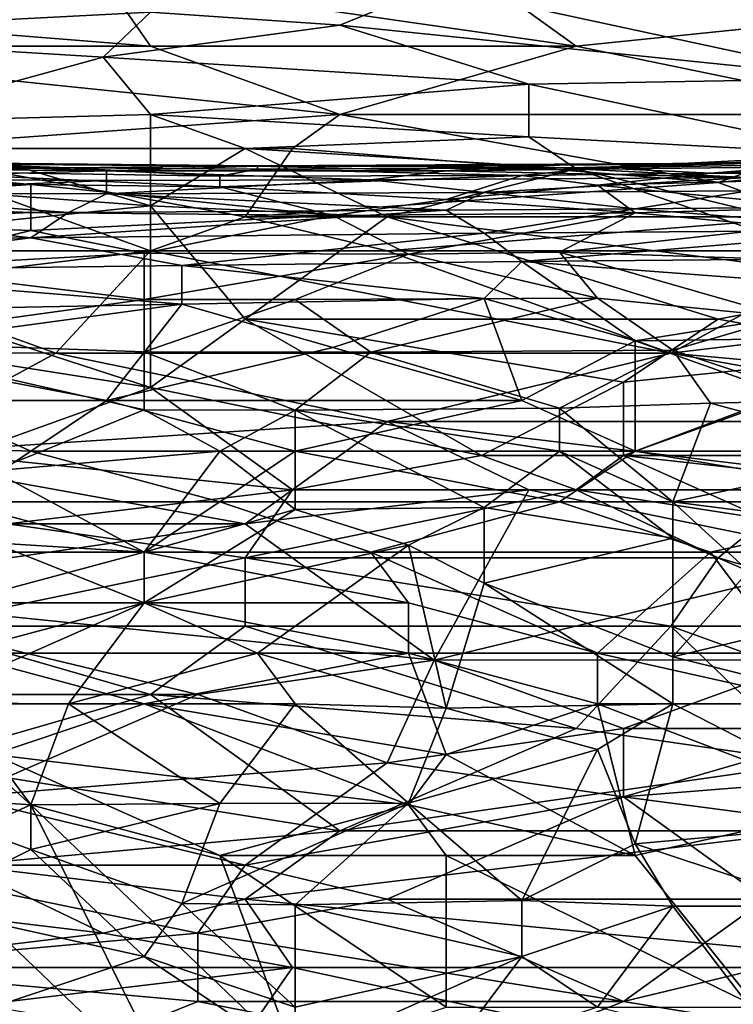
# Model space of a CAD drawing. Extents: x -0.3 to 0.3, y -0.266 to 0.266.
# Tile 351 of 430: x 0.101 to 0.126, y 0.203 to 0.237. Entities that reach past the tile are written whole.
import ezdxf

# ---------------------------------------------------------------- set-up
doc = ezdxf.new("R2010")
doc.units = 0

msp = doc.modelspace()

# ---------------------------------------------------------------- linework, layer by layer
for points in [[(0.104323, 0.238909, 1.179201), (0.120875, 0.23652, 1.178447), (0.115909, 0.240103, 1.178918)], [(0.120875, 0.23652, 1.178447), (0.132462, 0.237714, 1.178183), (0.115909, 0.240103, 1.178918)], [(0.105978, 0.23652, 1.178884), (0.104323, 0.238909, 1.179201), (0.076184, 0.238909, 1.180033)], [(0.089426, 0.23652, 1.179317), (0.105978, 0.23652, 1.178884), (0.076184, 0.238909, 1.180033)], [(0.08446, 0.238909, 0.723012), (0.105978, 0.237714, 0.723034), (0.091081, 0.236943, 0.719868)], [(0.105978, 0.23652, 1.178884), (0.120875, 0.23652, 1.178447), (0.104323, 0.238909, 1.179201)], [(0.112599, 0.237252, 0.722991), (0.105978, 0.237714, 0.723034), (0.115909, 0.238607, 0.726113)], [(0.115909, 0.238607, 0.726113), (0.130806, 0.23539, 0.72143), (0.112599, 0.237252, 0.722991)], [(0.132462, 0.237641, 0.726113), (0.130806, 0.23539, 0.72143), (0.115909, 0.238607, 0.726113)], [(0.105978, 0.237714, 0.723034), (0.104323, 0.236139, 0.719868), (0.091081, 0.236943, 0.719868)], [(0.104323, 0.236139, 0.719868), (0.105978, 0.237714, 0.723034), (0.112599, 0.237252, 0.722991)], [(0.132462, 0.234132, 1.17764), (0.132462, 0.237714, 1.178183), (0.120875, 0.23652, 1.178447)], [(0.112599, 0.237252, 0.722991), (0.11922, 0.235192, 0.719868), (0.104323, 0.236139, 0.719868)], [(0.112599, 0.237252, 0.722991), (0.130806, 0.23539, 0.72143), (0.11922, 0.235192, 0.719868)], [(0.091081, 0.236943, 0.719868), (0.104323, 0.236139, 0.719868), (0.096047, 0.233857, 0.715185)], [(0.089426, 0.23652, 1.179317), (0.112599, 0.234132, 1.178255), (0.105978, 0.23652, 1.178884)], [(0.096047, 0.232937, 1.178399), (0.112599, 0.234132, 1.178255), (0.089426, 0.23652, 1.179317)], [(0.112599, 0.234132, 1.178255), (0.120875, 0.23652, 1.178447), (0.105978, 0.23652, 1.178884)], [(0.112599, 0.234132, 1.178255), (0.132462, 0.234132, 1.17764), (0.120875, 0.23652, 1.178447)], [(0.104323, 0.236139, 0.719868), (0.105978, 0.234132, 0.716625), (0.096047, 0.233857, 0.715185)], [(0.105978, 0.234132, 0.716625), (0.104323, 0.236139, 0.719868), (0.11922, 0.235192, 0.719868)], [(0.11922, 0.235192, 0.719868), (0.130806, 0.23539, 0.72143), (0.130806, 0.232725, 0.716746)], [(0.105978, 0.234132, 0.716625), (0.11922, 0.235192, 0.719868), (0.11922, 0.233349, 0.716746)], [(0.11922, 0.233349, 0.716746), (0.11922, 0.235192, 0.719868), (0.130806, 0.232725, 0.716746)], [(0.096047, 0.232937, 1.178399), (0.110944, 0.232937, 1.178019), (0.112599, 0.234132, 1.178255)], [(0.096047, 0.233857, 0.715185), (0.105978, 0.234132, 0.716625), (0.105978, 0.230932, 0.712062)], [(0.11922, 0.233349, 0.716746), (0.109289, 0.232937, 0.715123), (0.105978, 0.234132, 0.716625)], [(0.105978, 0.234132, 0.716625), (0.109289, 0.232937, 0.715123), (0.105978, 0.230932, 0.712062)], [(0.110944, 0.232937, 1.178019), (0.125841, 0.231743, 1.177276), (0.112599, 0.234132, 1.178255)], [(0.125841, 0.231743, 1.177276), (0.132462, 0.234132, 1.17764), (0.112599, 0.234132, 1.178255)], [(0.132462, 0.234132, 1.17764), (0.125841, 0.231743, 1.177276), (0.137427, 0.232937, 1.177208)], [(0.105978, 0.230932, 0.712062), (0.096047, 0.231651, 0.712062), (0.096047, 0.233857, 0.715185)], [(0.120875, 0.23223, 0.715185), (0.109289, 0.232937, 0.715123), (0.11922, 0.233349, 0.716746)], [(0.11922, 0.233349, 0.716746), (0.130806, 0.232725, 0.716746), (0.120875, 0.23223, 0.715185)], [(0.096047, 0.232937, 1.178399), (0.109289, 0.230549, 1.177369), (0.110944, 0.232937, 1.178019)], [(0.105978, 0.229355, 1.177026), (0.109289, 0.230549, 1.177369), (0.096047, 0.232937, 1.178399)], [(0.096047, 0.229355, 1.177257), (0.105978, 0.229355, 1.177026), (0.096047, 0.232937, 1.178399)], [(0.114254, 0.230549, 0.71228), (0.105978, 0.230932, 0.712062), (0.109289, 0.232937, 0.715123)], [(0.114254, 0.230549, 0.71228), (0.109289, 0.232937, 0.715123), (0.120875, 0.23223, 0.715185)], [(0.110944, 0.232937, 1.178019), (0.109289, 0.230549, 1.177369), (0.125841, 0.231743, 1.177276)], [(0.134117, 0.231554, 0.715185), (0.120875, 0.23223, 0.715185), (0.130806, 0.232725, 0.716746)], [(0.129151, 0.230549, 1.176822), (0.137427, 0.232937, 1.177208), (0.125841, 0.231743, 1.177276)], [(0.091221, 0.232494, 0.748116), (0.097828, 0.232445, 0.749562), (0.103114, 0.232257, 0.748116)], [(0.091221, 0.232494, 0.748116), (0.103114, 0.232257, 0.748116), (0.096507, 0.232151, 0.746671)], [(0.092542, 0.232266, 0.752452), (0.104435, 0.232154, 0.752452), (0.097828, 0.232407, 0.751007)], [(0.097828, 0.232445, 0.749562), (0.097828, 0.232407, 0.751007), (0.109721, 0.232329, 0.749562)], [(0.097828, 0.232445, 0.749562), (0.109721, 0.232329, 0.749562), (0.103114, 0.232257, 0.748116)], [(0.097828, 0.232407, 0.751007), (0.109721, 0.232316, 0.751007), (0.109721, 0.232329, 0.749562)], [(0.097828, 0.232407, 0.751007), (0.104435, 0.232154, 0.752452), (0.109721, 0.232316, 0.751007)], [(0.103114, 0.232257, 0.748116), (0.109721, 0.232329, 0.749562), (0.109721, 0.232216, 0.748116)], [(0.104435, 0.232154, 0.752452), (0.116328, 0.232158, 0.752452), (0.109721, 0.232316, 0.751007)], [(0.109721, 0.232329, 0.749562), (0.11897, 0.23234, 0.751007), (0.124256, 0.232414, 0.749562)], [(0.109721, 0.232329, 0.749562), (0.124256, 0.232414, 0.749562), (0.121613, 0.232261, 0.748116)], [(0.109721, 0.232316, 0.751007), (0.116328, 0.232158, 0.752452), (0.11897, 0.23234, 0.751007)], [(0.109721, 0.232316, 0.751007), (0.11897, 0.23234, 0.751007), (0.109721, 0.232329, 0.749562)], [(0.109721, 0.232216, 0.748116), (0.109721, 0.232329, 0.749562), (0.121613, 0.232261, 0.748116)], [(0.116328, 0.232158, 0.752452), (0.134827, 0.232372, 0.752452), (0.126899, 0.232416, 0.751007)], [(0.11897, 0.23234, 0.751007), (0.116328, 0.232158, 0.752452), (0.126899, 0.232416, 0.751007)], [(0.116328, 0.232158, 0.752452), (0.126899, 0.231922, 0.753898), (0.134827, 0.232372, 0.752452)], [(0.11897, 0.23234, 0.751007), (0.126899, 0.232416, 0.751007), (0.124256, 0.232414, 0.749562)], [(0.121613, 0.232261, 0.748116), (0.124256, 0.232414, 0.749562), (0.129542, 0.232394, 0.748116)], [(0.121613, 0.232261, 0.748116), (0.129542, 0.232394, 0.748116), (0.125577, 0.232071, 0.746671)], [(0.124256, 0.232414, 0.749562), (0.126899, 0.232416, 0.751007), (0.130863, 0.232514, 0.749562)], [(0.124256, 0.232414, 0.749562), (0.130863, 0.232514, 0.749562), (0.129542, 0.232394, 0.748116)], [(0.125577, 0.232071, 0.746671), (0.129542, 0.232394, 0.748116), (0.136149, 0.232392, 0.746671)], [(0.125577, 0.232071, 0.746671), (0.136149, 0.232392, 0.746671), (0.134827, 0.231999, 0.745225)], [(0.092542, 0.232266, 0.752452), (0.093864, 0.231878, 0.753898), (0.104435, 0.232154, 0.752452)], [(0.092542, 0.231942, 0.745225), (0.096507, 0.232151, 0.746671), (0.101792, 0.231683, 0.745225)], [(0.092542, 0.231942, 0.745225), (0.101792, 0.231683, 0.745225), (0.092542, 0.231049, 0.742335)], [(0.093864, 0.231878, 0.753898), (0.104435, 0.23182, 0.753898), (0.104435, 0.232154, 0.752452)], [(0.096507, 0.232151, 0.746671), (0.103114, 0.232257, 0.748116), (0.108399, 0.23197, 0.746671)], [(0.096507, 0.232151, 0.746671), (0.108399, 0.23197, 0.746671), (0.108399, 0.231596, 0.745225)], [(0.101792, 0.231683, 0.745225), (0.096507, 0.232151, 0.746671), (0.108399, 0.231596, 0.745225)], [(0.103114, 0.232257, 0.748116), (0.109721, 0.232216, 0.748116), (0.108399, 0.23197, 0.746671)], [(0.104435, 0.232154, 0.752452), (0.113685, 0.231841, 0.753898), (0.116328, 0.232158, 0.752452)], [(0.104435, 0.23182, 0.753898), (0.113685, 0.231841, 0.753898), (0.104435, 0.232154, 0.752452)], [(0.108399, 0.23197, 0.746671), (0.109721, 0.232216, 0.748116), (0.11897, 0.231988, 0.746671)], [(0.108399, 0.231596, 0.745225), (0.108399, 0.23197, 0.746671), (0.11897, 0.231988, 0.746671)], [(0.11897, 0.231988, 0.746671), (0.116328, 0.231149, 0.74378), (0.108399, 0.231596, 0.745225)], [(0.109721, 0.232216, 0.748116), (0.121613, 0.232261, 0.748116), (0.11897, 0.231988, 0.746671)], [(0.113685, 0.231841, 0.753898), (0.126899, 0.231922, 0.753898), (0.116328, 0.232158, 0.752452)], [(0.114254, 0.230549, 0.71228), (0.120875, 0.23223, 0.715185), (0.132462, 0.228239, 0.710501)], [(0.121613, 0.231649, 0.745225), (0.116328, 0.231149, 0.74378), (0.11897, 0.231988, 0.746671)], [(0.11897, 0.231988, 0.746671), (0.121613, 0.232261, 0.748116), (0.125577, 0.232071, 0.746671)], [(0.11897, 0.231988, 0.746671), (0.125577, 0.232071, 0.746671), (0.121613, 0.231649, 0.745225)], [(0.120875, 0.23223, 0.715185), (0.134117, 0.231554, 0.715185), (0.132462, 0.22944, 0.712062)], [(0.132462, 0.228239, 0.710501), (0.120875, 0.23223, 0.715185), (0.132462, 0.22944, 0.712062)], [(0.121613, 0.231649, 0.745225), (0.125577, 0.232071, 0.746671), (0.134827, 0.231999, 0.745225)], [(0.134827, 0.231999, 0.745225), (0.129542, 0.23087, 0.742335), (0.121613, 0.231649, 0.745225)], [(0.096047, 0.231651, 0.712062), (0.105978, 0.230932, 0.712062), (0.091081, 0.229409, 0.70894)], [(0.101792, 0.231683, 0.745225), (0.101792, 0.230702, 0.742335), (0.092542, 0.231049, 0.742335)], [(0.093864, 0.231878, 0.753898), (0.093864, 0.231375, 0.755343), (0.104435, 0.23182, 0.753898)], [(0.093864, 0.231375, 0.755343), (0.104435, 0.231352, 0.755343), (0.104435, 0.23182, 0.753898)], [(0.101792, 0.231683, 0.745225), (0.108399, 0.231596, 0.745225), (0.112363, 0.230588, 0.742335)], [(0.101792, 0.231683, 0.745225), (0.112363, 0.230588, 0.742335), (0.101792, 0.230702, 0.742335)], [(0.104435, 0.231352, 0.755343), (0.117649, 0.231396, 0.755343), (0.113685, 0.231841, 0.753898)], [(0.104435, 0.23182, 0.753898), (0.104435, 0.231352, 0.755343), (0.113685, 0.231841, 0.753898)], [(0.108399, 0.231596, 0.745225), (0.116328, 0.231149, 0.74378), (0.112363, 0.230588, 0.742335)], [(0.109289, 0.230549, 1.177369), (0.129151, 0.230549, 1.176822), (0.125841, 0.231743, 1.177276)], [(0.113685, 0.231841, 0.753898), (0.117649, 0.231396, 0.755343), (0.126899, 0.231922, 0.753898)], [(0.116328, 0.231149, 0.74378), (0.121613, 0.231649, 0.745225), (0.122935, 0.230688, 0.742335)], [(0.117649, 0.231396, 0.755343), (0.126899, 0.231461, 0.755343), (0.126899, 0.231922, 0.753898)], [(0.121613, 0.231649, 0.745225), (0.129542, 0.23087, 0.742335), (0.122935, 0.230688, 0.742335)], [(0.093864, 0.231375, 0.755343), (0.103114, 0.230698, 0.756789), (0.104435, 0.231352, 0.755343)], [(0.103114, 0.230698, 0.756789), (0.093864, 0.231375, 0.755343), (0.093864, 0.230709, 0.756789)], [(0.104435, 0.231352, 0.755343), (0.103114, 0.230698, 0.756789), (0.116328, 0.230777, 0.756789)], [(0.104435, 0.231352, 0.755343), (0.116328, 0.230777, 0.756789), (0.117649, 0.231396, 0.755343)], [(0.122935, 0.230832, 0.756789), (0.117649, 0.231396, 0.755343), (0.116328, 0.230777, 0.756789)], [(0.117649, 0.231396, 0.755343), (0.122935, 0.230832, 0.756789), (0.126899, 0.231461, 0.755343)], [(0.122935, 0.230832, 0.756789), (0.134827, 0.230935, 0.756789), (0.126899, 0.231461, 0.755343)], [(0.091081, 0.229409, 0.70894), (0.105978, 0.230932, 0.712062), (0.105978, 0.224578, 0.704587)], [(0.092542, 0.231049, 0.742335), (0.101792, 0.230702, 0.742335), (0.093864, 0.230365, 0.740889)], [(0.105978, 0.230932, 0.712062), (0.114254, 0.230549, 0.71228), (0.109289, 0.226966, 0.707509)], [(0.105978, 0.230932, 0.712062), (0.109289, 0.226966, 0.707509), (0.105978, 0.224578, 0.704587)], [(0.112363, 0.230588, 0.742335), (0.116328, 0.231149, 0.74378), (0.122935, 0.230688, 0.742335)], [(0.122935, 0.230832, 0.756789), (0.132185, 0.230084, 0.758234), (0.134827, 0.230935, 0.756789)], [(0.085935, 0.229753, 0.758234), (0.101792, 0.229811, 0.758234), (0.093864, 0.230709, 0.756789)], [(0.093864, 0.230709, 0.756789), (0.101792, 0.229811, 0.758234), (0.103114, 0.230698, 0.756789)], [(0.093864, 0.230365, 0.740889), (0.101792, 0.230702, 0.742335), (0.101792, 0.230068, 0.740889)], [(0.103114, 0.230698, 0.756789), (0.101792, 0.229811, 0.758234), (0.116328, 0.230777, 0.756789)], [(0.101792, 0.229811, 0.758234), (0.117649, 0.229978, 0.758234), (0.116328, 0.230777, 0.756789)], [(0.101792, 0.230068, 0.740889), (0.101792, 0.230702, 0.742335), (0.112363, 0.230588, 0.742335)], [(0.112363, 0.230588, 0.742335), (0.105756, 0.229276, 0.739444), (0.101792, 0.230068, 0.740889)], [(0.105756, 0.229276, 0.739444), (0.112363, 0.230588, 0.742335), (0.115006, 0.229236, 0.739444)], [(0.122935, 0.230688, 0.742335), (0.115006, 0.229236, 0.739444), (0.112363, 0.230588, 0.742335)], [(0.120292, 0.22931, 0.739444), (0.115006, 0.229236, 0.739444), (0.122935, 0.230688, 0.742335)], [(0.116328, 0.230777, 0.756789), (0.117649, 0.229978, 0.758234), (0.122935, 0.230832, 0.756789)], [(0.117649, 0.229978, 0.758234), (0.132185, 0.230084, 0.758234), (0.122935, 0.230832, 0.756789)], [(0.12822, 0.230184, 0.740889), (0.120292, 0.22931, 0.739444), (0.122935, 0.230688, 0.742335)], [(0.122935, 0.230688, 0.742335), (0.129542, 0.23087, 0.742335), (0.12822, 0.230184, 0.740889)], [(0.101792, 0.230068, 0.740889), (0.096507, 0.228772, 0.737998), (0.093864, 0.230365, 0.740889)], [(0.105978, 0.229355, 1.177026), (0.114254, 0.229355, 1.176818), (0.109289, 0.230549, 1.177369)], [(0.114254, 0.229355, 1.176818), (0.129151, 0.230549, 1.176822), (0.109289, 0.230549, 1.177369)], [(0.109289, 0.226966, 0.707509), (0.114254, 0.230549, 0.71228), (0.125841, 0.226966, 0.708555)], [(0.114254, 0.229355, 1.176818), (0.130806, 0.229355, 1.176343), (0.129151, 0.230549, 1.176822)], [(0.114254, 0.230549, 0.71228), (0.132462, 0.228239, 0.710501), (0.125841, 0.226966, 0.708555)], [(0.105756, 0.229276, 0.739444), (0.096507, 0.228772, 0.737998), (0.101792, 0.230068, 0.740889)], [(0.117649, 0.229978, 0.758234), (0.101792, 0.229811, 0.758234), (0.107078, 0.228845, 0.759679)], [(0.11897, 0.228988, 0.759679), (0.117649, 0.229978, 0.758234), (0.107078, 0.228845, 0.759679)], [(0.117649, 0.229978, 0.758234), (0.11897, 0.228988, 0.759679), (0.132185, 0.230084, 0.758234)], [(0.132185, 0.230084, 0.758234), (0.11897, 0.228988, 0.759679), (0.133506, 0.229116, 0.759679)], [(0.120292, 0.22931, 0.739444), (0.12822, 0.230184, 0.740889), (0.132185, 0.228921, 0.737998)], [(0.085935, 0.229753, 0.758234), (0.092542, 0.228657, 0.759679), (0.101792, 0.229811, 0.758234)], [(0.092542, 0.228657, 0.759679), (0.107078, 0.228845, 0.759679), (0.101792, 0.229811, 0.758234)], [(0.105978, 0.224578, 0.704587), (0.094392, 0.226393, 0.705817), (0.091081, 0.229409, 0.70894)], [(0.096047, 0.22816, 1.176762), (0.105978, 0.229355, 1.177026), (0.096047, 0.229355, 1.177257)], [(0.102668, 0.225772, 1.175476), (0.105978, 0.229355, 1.177026), (0.096047, 0.22816, 1.176762)], [(0.096507, 0.228772, 0.737998), (0.105756, 0.229276, 0.739444), (0.105756, 0.227655, 0.736553)], [(0.102668, 0.225772, 1.175476), (0.124185, 0.225772, 1.17501), (0.105978, 0.229355, 1.177026)], [(0.105756, 0.229276, 0.739444), (0.115006, 0.229236, 0.739444), (0.105756, 0.227655, 0.736553)], [(0.105756, 0.227655, 0.736553), (0.115006, 0.229236, 0.739444), (0.111042, 0.227652, 0.736599)], [(0.105978, 0.229355, 1.177026), (0.124185, 0.225772, 1.17501), (0.114254, 0.229355, 1.176818)], [(0.111042, 0.227652, 0.736599), (0.115006, 0.229236, 0.739444), (0.121613, 0.227701, 0.736553)], [(0.114254, 0.229355, 1.176818), (0.124185, 0.225772, 1.17501), (0.130806, 0.229355, 1.176343)], [(0.115006, 0.229236, 0.739444), (0.120292, 0.22931, 0.739444), (0.121613, 0.227701, 0.736553)], [(0.120292, 0.22931, 0.739444), (0.132185, 0.228921, 0.737998), (0.12822, 0.227032, 0.735108)], [(0.120292, 0.22931, 0.739444), (0.12822, 0.227032, 0.735108), (0.121613, 0.227701, 0.736553)], [(0.134117, 0.226966, 1.17531), (0.130806, 0.229355, 1.176343), (0.124185, 0.225772, 1.17501)], [(0.092542, 0.228657, 0.759679), (0.107078, 0.227495, 0.761125), (0.107078, 0.228845, 0.759679)], [(0.107078, 0.228845, 0.759679), (0.117649, 0.227693, 0.761125), (0.11897, 0.228988, 0.759679)], [(0.117649, 0.227693, 0.761125), (0.107078, 0.228845, 0.759679), (0.107078, 0.227495, 0.761125)], [(0.117649, 0.227693, 0.761125), (0.122935, 0.226211, 0.76257), (0.11897, 0.228988, 0.759679)], [(0.11897, 0.228988, 0.759679), (0.133506, 0.227882, 0.761125), (0.133506, 0.229116, 0.759679)], [(0.122935, 0.226211, 0.76257), (0.133506, 0.227882, 0.761125), (0.11897, 0.228988, 0.759679)], [(0.099149, 0.227338, 0.761125), (0.107078, 0.227495, 0.761125), (0.092542, 0.228657, 0.759679)], [(0.095185, 0.226197, 0.733662), (0.096507, 0.228772, 0.737998), (0.105756, 0.227655, 0.736553)], [(0.092736, 0.225798, 1.175744), (0.102668, 0.225772, 1.175476), (0.096047, 0.22816, 1.176762)], [(0.132462, 0.225772, 0.707433), (0.125841, 0.226966, 0.708555), (0.132462, 0.228239, 0.710501)], [(0.132185, 0.226338, 0.76257), (0.133506, 0.227882, 0.761125), (0.122935, 0.226211, 0.76257)], [(0.105756, 0.225817, 0.733662), (0.095185, 0.226197, 0.733662), (0.105756, 0.227655, 0.736553)], [(0.099149, 0.227338, 0.761125), (0.095185, 0.225883, 0.762215), (0.107078, 0.227495, 0.761125)], [(0.104435, 0.224114, 0.763614), (0.107078, 0.227495, 0.761125), (0.095185, 0.225883, 0.762215)], [(0.112363, 0.225974, 0.76257), (0.107078, 0.227495, 0.761125), (0.104435, 0.224114, 0.763614)], [(0.105756, 0.227655, 0.736553), (0.111042, 0.227652, 0.736599), (0.105756, 0.225817, 0.733662)], [(0.111042, 0.227652, 0.736599), (0.113685, 0.225807, 0.733662), (0.105756, 0.225817, 0.733662)], [(0.107078, 0.227495, 0.761125), (0.112363, 0.225974, 0.76257), (0.117649, 0.227693, 0.761125)], [(0.121613, 0.227701, 0.736553), (0.113685, 0.225807, 0.733662), (0.111042, 0.227652, 0.736599)], [(0.112363, 0.225974, 0.76257), (0.11897, 0.224114, 0.764004), (0.117649, 0.227693, 0.761125)], [(0.124256, 0.225883, 0.733544), (0.113685, 0.225807, 0.733662), (0.121613, 0.227701, 0.736553)], [(0.117649, 0.227693, 0.761125), (0.11897, 0.224114, 0.764004), (0.122935, 0.226211, 0.76257)], [(0.12822, 0.227032, 0.735108), (0.124256, 0.225883, 0.733544), (0.121613, 0.227701, 0.736553)], [(0.105978, 0.224578, 0.704587), (0.109289, 0.226966, 0.707509), (0.117565, 0.222189, 0.702774)], [(0.125841, 0.226966, 0.708555), (0.12253, 0.22476, 0.705817), (0.109289, 0.226966, 0.707509)], [(0.12253, 0.22476, 0.705817), (0.117565, 0.222189, 0.702774), (0.109289, 0.226966, 0.707509)], [(0.132462, 0.225772, 0.707433), (0.12253, 0.22476, 0.705817), (0.125841, 0.226966, 0.708555)], [(0.137427, 0.224578, 1.174052), (0.134117, 0.226966, 1.17531), (0.124185, 0.225772, 1.17501)], [(0.124256, 0.225883, 0.733544), (0.12822, 0.227032, 0.735108), (0.129542, 0.224114, 0.730634)], [(0.094392, 0.226393, 0.705817), (0.105978, 0.224578, 0.704587), (0.099357, 0.222189, 0.701752)], [(0.095185, 0.226197, 0.733662), (0.105756, 0.225817, 0.733662), (0.105756, 0.223791, 0.730772)], [(0.105756, 0.223791, 0.730772), (0.100471, 0.221656, 0.727881), (0.095185, 0.226197, 0.733662)], [(0.11897, 0.224114, 0.764004), (0.122935, 0.222345, 0.765107), (0.122935, 0.226211, 0.76257)], [(0.122935, 0.226211, 0.76257), (0.12822, 0.224331, 0.764015), (0.132185, 0.226338, 0.76257)], [(0.122935, 0.226211, 0.76257), (0.122935, 0.222345, 0.765107), (0.12822, 0.224331, 0.764015)], [(0.096047, 0.222189, 1.173625), (0.102668, 0.225772, 1.175476), (0.092736, 0.225798, 1.175744)], [(0.095185, 0.225883, 0.762215), (0.097828, 0.224114, 0.763401), (0.104435, 0.224114, 0.763614)], [(0.096047, 0.222189, 1.173625), (0.114254, 0.223383, 1.173949), (0.102668, 0.225772, 1.175476)], [(0.102668, 0.225772, 1.175476), (0.114254, 0.223383, 1.173949), (0.124185, 0.225772, 1.17501)], [(0.104435, 0.224114, 0.763614), (0.11897, 0.224114, 0.764004), (0.112363, 0.225974, 0.76257)], [(0.105756, 0.225817, 0.733662), (0.113685, 0.225807, 0.733662), (0.111042, 0.223777, 0.730772)], [(0.105756, 0.225817, 0.733662), (0.111042, 0.223777, 0.730772), (0.105756, 0.223791, 0.730772)], [(0.120292, 0.22385, 0.730772), (0.111042, 0.223777, 0.730772), (0.113685, 0.225807, 0.733662)], [(0.113685, 0.225807, 0.733662), (0.124256, 0.225883, 0.733544), (0.120292, 0.22385, 0.730772)], [(0.137427, 0.223383, 1.1734), (0.124185, 0.225772, 1.17501), (0.114254, 0.223383, 1.173949)], [(0.120292, 0.22385, 0.730772), (0.124256, 0.225883, 0.733544), (0.125577, 0.224027, 0.730772)], [(0.12253, 0.222189, 0.703022), (0.12253, 0.22476, 0.705817), (0.132462, 0.225772, 0.707433)], [(0.132462, 0.225772, 0.707433), (0.139082, 0.222189, 0.703753), (0.12253, 0.222189, 0.703022)], [(0.137427, 0.223383, 1.1734), (0.137427, 0.224578, 1.174052), (0.124185, 0.225772, 1.17501)], [(0.129542, 0.224114, 0.730634), (0.125577, 0.224027, 0.730772), (0.124256, 0.225883, 0.733544)], [(0.117565, 0.222189, 0.702774), (0.12253, 0.22476, 0.705817), (0.12253, 0.222189, 0.703022)], [(0.110944, 0.220995, 0.701205), (0.099357, 0.222189, 0.701752), (0.105978, 0.224578, 0.704587)], [(0.105978, 0.224578, 0.704587), (0.117565, 0.222189, 0.702774), (0.110944, 0.220995, 0.701205)], [(0.101792, 0.222345, 0.764404), (0.097828, 0.224114, 0.763401), (0.093864, 0.222629, 0.764015)], [(0.104435, 0.224114, 0.763614), (0.097828, 0.224114, 0.763401), (0.101792, 0.222345, 0.764404)], [(0.104435, 0.224114, 0.763614), (0.101792, 0.222345, 0.764404), (0.111042, 0.222345, 0.764764)], [(0.11897, 0.224114, 0.764004), (0.104435, 0.224114, 0.763614), (0.111042, 0.222345, 0.764764)], [(0.111042, 0.222345, 0.764764), (0.122935, 0.222345, 0.765107), (0.11897, 0.224114, 0.764004)], [(0.125577, 0.224027, 0.730772), (0.124256, 0.220576, 0.726441), (0.120292, 0.22385, 0.730772)], [(0.122935, 0.222345, 0.765107), (0.133506, 0.222345, 0.76529), (0.12822, 0.224331, 0.764015)], [(0.132185, 0.222238, 0.727881), (0.124256, 0.220576, 0.726441), (0.125577, 0.224027, 0.730772)], [(0.129542, 0.224114, 0.730634), (0.132185, 0.222238, 0.727881), (0.125577, 0.224027, 0.730772)], [(0.108399, 0.222345, 0.728931), (0.100471, 0.221656, 0.727881), (0.105756, 0.223791, 0.730772)], [(0.105756, 0.223791, 0.730772), (0.111042, 0.223777, 0.730772), (0.108399, 0.222345, 0.728931)], [(0.108399, 0.222345, 0.728931), (0.111042, 0.223777, 0.730772), (0.111042, 0.220301, 0.726435)], [(0.120292, 0.222345, 0.728781), (0.111042, 0.223777, 0.730772), (0.120292, 0.22385, 0.730772)], [(0.111042, 0.223777, 0.730772), (0.120292, 0.222345, 0.728781), (0.117649, 0.220377, 0.726435)], [(0.111042, 0.220301, 0.726435), (0.111042, 0.223777, 0.730772), (0.117649, 0.220377, 0.726435)], [(0.124256, 0.220576, 0.726441), (0.120292, 0.222345, 0.728781), (0.120292, 0.22385, 0.730772)], [(0.109289, 0.2198, 1.171804), (0.114254, 0.223383, 1.173949), (0.096047, 0.222189, 1.173625)], [(0.109289, 0.2198, 1.171804), (0.11922, 0.220995, 1.172389), (0.114254, 0.223383, 1.173949)], [(0.137427, 0.223383, 1.1734), (0.114254, 0.223383, 1.173949), (0.134117, 0.220995, 1.172056)], [(0.134117, 0.220995, 1.172056), (0.114254, 0.223383, 1.173949), (0.11922, 0.220995, 1.172389)], [(0.099149, 0.220576, 0.765043), (0.101792, 0.222345, 0.764404), (0.093864, 0.222629, 0.764015)], [(0.099149, 0.220576, 0.765043), (0.108399, 0.220576, 0.765405), (0.101792, 0.222345, 0.764404)], [(0.108399, 0.222345, 0.728931), (0.105756, 0.218807, 0.724754), (0.100471, 0.221656, 0.727881)], [(0.111042, 0.222345, 0.764764), (0.101792, 0.222345, 0.764404), (0.108399, 0.220576, 0.765405)], [(0.105756, 0.218807, 0.724754), (0.108399, 0.222345, 0.728931), (0.111042, 0.220301, 0.726435)], [(0.120292, 0.220576, 0.765845), (0.111042, 0.222345, 0.764764), (0.108399, 0.220576, 0.765405)], [(0.122935, 0.222345, 0.765107), (0.111042, 0.222345, 0.764764), (0.120292, 0.220576, 0.765845)], [(0.124256, 0.219297, 0.72499), (0.117649, 0.220377, 0.726435), (0.120292, 0.222345, 0.728781)], [(0.120292, 0.220576, 0.765845), (0.133506, 0.220576, 0.766107), (0.122935, 0.222345, 0.765107)], [(0.124256, 0.220576, 0.726441), (0.124256, 0.219297, 0.72499), (0.120292, 0.222345, 0.728781)], [(0.133506, 0.222345, 0.76529), (0.122935, 0.222345, 0.765107), (0.133506, 0.220576, 0.766107)], [(0.096047, 0.222189, 1.173625), (0.086115, 0.2198, 1.172327), (0.109289, 0.2198, 1.171804)], [(0.10097, 0.2198, 0.699573), (0.099357, 0.222189, 0.701752), (0.110944, 0.220995, 0.701205)], [(0.120875, 0.220995, 0.701757), (0.110944, 0.220995, 0.701205), (0.117565, 0.222189, 0.702774)], [(0.12253, 0.222189, 0.703022), (0.120875, 0.220995, 0.701757), (0.117565, 0.222189, 0.702774)], [(0.120875, 0.220995, 0.701757), (0.12253, 0.222189, 0.703022), (0.127496, 0.219969, 0.701134)], [(0.144048, 0.2198, 0.701634), (0.12253, 0.222189, 0.703022), (0.139082, 0.222189, 0.703753)], [(0.127496, 0.219969, 0.701134), (0.12253, 0.222189, 0.703022), (0.144048, 0.2198, 0.701634)], [(0.130863, 0.219716, 0.72499), (0.124256, 0.220576, 0.726441), (0.132185, 0.222238, 0.727881)], [(0.105756, 0.218807, 0.724754), (0.100471, 0.219136, 0.72499), (0.100471, 0.221656, 0.727881)], [(0.110944, 0.220995, 0.701205), (0.109289, 0.218606, 0.698942), (0.10097, 0.2198, 0.699573)], [(0.125841, 0.218606, 0.699819), (0.109289, 0.218606, 0.698942), (0.120875, 0.220995, 0.701757)], [(0.120875, 0.220995, 0.701757), (0.109289, 0.218606, 0.698942), (0.110944, 0.220995, 0.701205)], [(0.115909, 0.215023, 1.168213), (0.11922, 0.220995, 1.172389), (0.109289, 0.2198, 1.171804)], [(0.11922, 0.220995, 1.172389), (0.115909, 0.215023, 1.168213), (0.130806, 0.218606, 1.170515)], [(0.130806, 0.218606, 1.170515), (0.134117, 0.220995, 1.172056), (0.11922, 0.220995, 1.172389)], [(0.127496, 0.219969, 0.701134), (0.125841, 0.218606, 0.699819), (0.120875, 0.220995, 0.701757)], [(0.108399, 0.220576, 0.765405), (0.099149, 0.220576, 0.765043), (0.105756, 0.218807, 0.765844)], [(0.105756, 0.218807, 0.765844), (0.099149, 0.220576, 0.765043), (0.099149, 0.218807, 0.765555)], [(0.108399, 0.220576, 0.765405), (0.105756, 0.218807, 0.765844), (0.113685, 0.218807, 0.766239)], [(0.113685, 0.218807, 0.766239), (0.120292, 0.220576, 0.765845), (0.108399, 0.220576, 0.765405)], [(0.113685, 0.218807, 0.766239), (0.125577, 0.218807, 0.76665), (0.120292, 0.220576, 0.765845)], [(0.125577, 0.218807, 0.76665), (0.133506, 0.220576, 0.766107), (0.120292, 0.220576, 0.765845)], [(0.130863, 0.219716, 0.72499), (0.126899, 0.218139, 0.723545), (0.124256, 0.220576, 0.726441)], [(0.124256, 0.220576, 0.726441), (0.126899, 0.218139, 0.723545), (0.124256, 0.219297, 0.72499)], [(0.125577, 0.218807, 0.76665), (0.13747, 0.218807, 0.766845), (0.133506, 0.220576, 0.766107)], [(0.111042, 0.220301, 0.726435), (0.105756, 0.217038, 0.722881), (0.105756, 0.218807, 0.724754)], [(0.115006, 0.219058, 0.72499), (0.105756, 0.217038, 0.722881), (0.111042, 0.220301, 0.726435)], [(0.111042, 0.220301, 0.726435), (0.117649, 0.220377, 0.726435), (0.115006, 0.219058, 0.72499)], [(0.117649, 0.220377, 0.726435), (0.117649, 0.217727, 0.723545), (0.115006, 0.219058, 0.72499)], [(0.124256, 0.219297, 0.72499), (0.117649, 0.217727, 0.723545), (0.117649, 0.220377, 0.726435)], [(0.127496, 0.219969, 0.701134), (0.134117, 0.216218, 0.698258), (0.125841, 0.218606, 0.699819)], [(0.092736, 0.217412, 1.170491), (0.109289, 0.2198, 1.171804), (0.086115, 0.2198, 1.172327)], [(0.092736, 0.217412, 1.170491), (0.115909, 0.215023, 1.168213), (0.109289, 0.2198, 1.171804)], [(0.109289, 0.218606, 0.698942), (0.097702, 0.216218, 0.696542), (0.10097, 0.2198, 0.699573)], [(0.124256, 0.219297, 0.72499), (0.124256, 0.215148, 0.720654), (0.117649, 0.217727, 0.723545)], [(0.126899, 0.218139, 0.723545), (0.124256, 0.215148, 0.720654), (0.124256, 0.219297, 0.72499)], [(0.100471, 0.219136, 0.72499), (0.105756, 0.217038, 0.722881), (0.097828, 0.21353, 0.719208)], [(0.100471, 0.219136, 0.72499), (0.105756, 0.218807, 0.724754), (0.105756, 0.217038, 0.722881)], [(0.115006, 0.219058, 0.72499), (0.109721, 0.215269, 0.721128), (0.105756, 0.217038, 0.722881)], [(0.115006, 0.219058, 0.72499), (0.116328, 0.213348, 0.719208), (0.109721, 0.215269, 0.721128)], [(0.117649, 0.217727, 0.723545), (0.116328, 0.213348, 0.719208), (0.115006, 0.219058, 0.72499)], [(0.109289, 0.216218, 0.697049), (0.097702, 0.216218, 0.696542), (0.109289, 0.218606, 0.698942)], [(0.099149, 0.217038, 0.76592), (0.105756, 0.217038, 0.766267), (0.105756, 0.218807, 0.765844)], [(0.099149, 0.217038, 0.76592), (0.105756, 0.218807, 0.765844), (0.099149, 0.218807, 0.765555)], [(0.115006, 0.217038, 0.766766), (0.113685, 0.218807, 0.766239), (0.105756, 0.218807, 0.765844)], [(0.105756, 0.217038, 0.766267), (0.115006, 0.217038, 0.766766), (0.105756, 0.218807, 0.765844)], [(0.109289, 0.218606, 0.698942), (0.125841, 0.218606, 0.699819), (0.124185, 0.216218, 0.697837)], [(0.109289, 0.218606, 0.698942), (0.124185, 0.216218, 0.697837), (0.109289, 0.216218, 0.697049)], [(0.113685, 0.218807, 0.766239), (0.121613, 0.215269, 0.767394), (0.125577, 0.218807, 0.76665)], [(0.115006, 0.217038, 0.766766), (0.121613, 0.215269, 0.767394), (0.113685, 0.218807, 0.766239)], [(0.115909, 0.215023, 1.168213), (0.129151, 0.215041, 1.167938), (0.130806, 0.218606, 1.170515)], [(0.121613, 0.215269, 0.767394), (0.12822, 0.215269, 0.767611), (0.125577, 0.218807, 0.76665)], [(0.124185, 0.216218, 0.697837), (0.125841, 0.218606, 0.699819), (0.134117, 0.216218, 0.698258)], [(0.125577, 0.218807, 0.76665), (0.12822, 0.215269, 0.767611), (0.13747, 0.218807, 0.766845)], [(0.124256, 0.215148, 0.720654), (0.126899, 0.218139, 0.723545), (0.132185, 0.217038, 0.721955)], [(0.124256, 0.2135, 0.719064), (0.116328, 0.213348, 0.719208), (0.117649, 0.217727, 0.723545)], [(0.124256, 0.215148, 0.720654), (0.124256, 0.2135, 0.719064), (0.117649, 0.217727, 0.723545)], [(0.092736, 0.217412, 1.170491), (0.107633, 0.213829, 1.167408), (0.115909, 0.215023, 1.168213)], [(0.094392, 0.213829, 1.167631), (0.107633, 0.213829, 1.167408), (0.092736, 0.217412, 1.170491)], [(0.105756, 0.217038, 0.722881), (0.103114, 0.2135, 0.719341), (0.097828, 0.21353, 0.719208)], [(0.099149, 0.215269, 0.766195), (0.115006, 0.215269, 0.767094), (0.105756, 0.217038, 0.766267)], [(0.099149, 0.215269, 0.766195), (0.105756, 0.217038, 0.766267), (0.099149, 0.217038, 0.76592)], [(0.105756, 0.217038, 0.722881), (0.109721, 0.215269, 0.721128), (0.103114, 0.2135, 0.719341)], [(0.115006, 0.215269, 0.767094), (0.115006, 0.217038, 0.766766), (0.105756, 0.217038, 0.766267)], [(0.115006, 0.215269, 0.767094), (0.121613, 0.215269, 0.767394), (0.115006, 0.217038, 0.766766)], [(0.130863, 0.2135, 0.718572), (0.124256, 0.215148, 0.720654), (0.132185, 0.217038, 0.721955)], [(0.105978, 0.213829, 0.695372), (0.092736, 0.213845, 0.694889), (0.097702, 0.216218, 0.696542)], [(0.105978, 0.213829, 0.695372), (0.097702, 0.216218, 0.696542), (0.109289, 0.216218, 0.697049)], [(0.105978, 0.213829, 0.695372), (0.109289, 0.216218, 0.697049), (0.120875, 0.212635, 0.695411)], [(0.109289, 0.216218, 0.697049), (0.124185, 0.216218, 0.697837), (0.120875, 0.212635, 0.695411)], [(0.129151, 0.211441, 0.695086), (0.120875, 0.212635, 0.695411), (0.124185, 0.216218, 0.697837)], [(0.134117, 0.216218, 0.698258), (0.130806, 0.213829, 0.696507), (0.124185, 0.216218, 0.697837)], [(0.124185, 0.216218, 0.697837), (0.130806, 0.213829, 0.696507), (0.129151, 0.211441, 0.695086)], [(0.096507, 0.2135, 0.76615), (0.105756, 0.2135, 0.766755), (0.099149, 0.215269, 0.766195)], [(0.115006, 0.215269, 0.767094), (0.099149, 0.215269, 0.766195), (0.105756, 0.2135, 0.766755)], [(0.109721, 0.215269, 0.721128), (0.111042, 0.2135, 0.719404), (0.103114, 0.2135, 0.719341)], [(0.105756, 0.2135, 0.766755), (0.116328, 0.211731, 0.767522), (0.115006, 0.215269, 0.767094)], [(0.116328, 0.213348, 0.719208), (0.111042, 0.2135, 0.719404), (0.109721, 0.215269, 0.721128)], [(0.121613, 0.2135, 0.76766), (0.121613, 0.215269, 0.767394), (0.115006, 0.215269, 0.767094)], [(0.116328, 0.211731, 0.767522), (0.121613, 0.2135, 0.76766), (0.115006, 0.215269, 0.767094)], [(0.129542, 0.2135, 0.767947), (0.12822, 0.215269, 0.767611), (0.121613, 0.215269, 0.767394)], [(0.121613, 0.2135, 0.76766), (0.129542, 0.2135, 0.767947), (0.121613, 0.215269, 0.767394)], [(0.130863, 0.2135, 0.718572), (0.124256, 0.2135, 0.719064), (0.124256, 0.215148, 0.720654)], [(0.107633, 0.213829, 1.167408), (0.114254, 0.211441, 1.165099), (0.115909, 0.215023, 1.168213)], [(0.114254, 0.211441, 1.165099), (0.12253, 0.212635, 1.166064), (0.115909, 0.215023, 1.168213)], [(0.129151, 0.215041, 1.167938), (0.115909, 0.215023, 1.168213), (0.12253, 0.212635, 1.166064)], [(0.130806, 0.212635, 1.165866), (0.129151, 0.215041, 1.167938), (0.12253, 0.212635, 1.166064)], [(0.105978, 0.213829, 0.695372), (0.097702, 0.211441, 0.693835), (0.092736, 0.213845, 0.694889)], [(0.094392, 0.213829, 1.167631), (0.099357, 0.210246, 1.164188), (0.107633, 0.213829, 1.167408)], [(0.112599, 0.209052, 0.693418), (0.097702, 0.211441, 0.693835), (0.105978, 0.213829, 0.695372)], [(0.099357, 0.210246, 1.164188), (0.114254, 0.211441, 1.165099), (0.107633, 0.213829, 1.167408)], [(0.120875, 0.212635, 0.695411), (0.112599, 0.209052, 0.693418), (0.105978, 0.213829, 0.695372)], [(0.096507, 0.210312, 0.716318), (0.097828, 0.21353, 0.719208), (0.101792, 0.209962, 0.716166)], [(0.100471, 0.211731, 0.766494), (0.105756, 0.2135, 0.766755), (0.096507, 0.2135, 0.76615)], [(0.097828, 0.21353, 0.719208), (0.103114, 0.2135, 0.719341), (0.101792, 0.209962, 0.716166)], [(0.100471, 0.211731, 0.766494), (0.115006, 0.209962, 0.767529), (0.105756, 0.2135, 0.766755)], [(0.108399, 0.210009, 0.716318), (0.101792, 0.209962, 0.716166), (0.103114, 0.2135, 0.719341)], [(0.111042, 0.2135, 0.719404), (0.108399, 0.210009, 0.716318), (0.103114, 0.2135, 0.719341)], [(0.115006, 0.209962, 0.767529), (0.116328, 0.211731, 0.767522), (0.105756, 0.2135, 0.766755)], [(0.108399, 0.210009, 0.716318), (0.111042, 0.2135, 0.719404), (0.115006, 0.210022, 0.716318)], [(0.111042, 0.2135, 0.719404), (0.116328, 0.213348, 0.719208), (0.115006, 0.210022, 0.716318)], [(0.121613, 0.211903, 0.717763), (0.115006, 0.210022, 0.716318), (0.116328, 0.213348, 0.719208)], [(0.124256, 0.2135, 0.719064), (0.121613, 0.211903, 0.717763), (0.116328, 0.213348, 0.719208)], [(0.122935, 0.208193, 0.768049), (0.121613, 0.2135, 0.76766), (0.116328, 0.211731, 0.767522)], [(0.121613, 0.2135, 0.76766), (0.130863, 0.209962, 0.76831), (0.129542, 0.2135, 0.767947)], [(0.122935, 0.208597, 0.714872), (0.121613, 0.211903, 0.717763), (0.124256, 0.2135, 0.719064)], [(0.122935, 0.208193, 0.768049), (0.130863, 0.209962, 0.76831), (0.121613, 0.2135, 0.76766)], [(0.124256, 0.2135, 0.719064), (0.132185, 0.209433, 0.714872), (0.122935, 0.208597, 0.714872)], [(0.130863, 0.2135, 0.718572), (0.132185, 0.209433, 0.714872), (0.124256, 0.2135, 0.719064)], [(0.112599, 0.209052, 0.693418), (0.120875, 0.212635, 0.695411), (0.129151, 0.211441, 0.695086)], [(0.12253, 0.212635, 1.166064), (0.114254, 0.211441, 1.165099), (0.12253, 0.210246, 1.163724)], [(0.12253, 0.210246, 1.163724), (0.137427, 0.211441, 1.164592), (0.130806, 0.212635, 1.165866)], [(0.130806, 0.212635, 1.165866), (0.12253, 0.212635, 1.166064), (0.12253, 0.210246, 1.163724)], [(0.097828, 0.208193, 0.766272), (0.101792, 0.209962, 0.766607), (0.100471, 0.211731, 0.766494)], [(0.108399, 0.208193, 0.767093), (0.115006, 0.209962, 0.767529), (0.100471, 0.211731, 0.766494)], [(0.101792, 0.209962, 0.766607), (0.108399, 0.208193, 0.767093), (0.100471, 0.211731, 0.766494)], [(0.115006, 0.210022, 0.716318), (0.121613, 0.211903, 0.717763), (0.11897, 0.206613, 0.713427)], [(0.115006, 0.209962, 0.767529), (0.122935, 0.208193, 0.768049), (0.116328, 0.211731, 0.767522)], [(0.11897, 0.206613, 0.713427), (0.121613, 0.211903, 0.717763), (0.122935, 0.208597, 0.714872)], [(0.099357, 0.207858, 0.692516), (0.097702, 0.211441, 0.693835), (0.112599, 0.209052, 0.693418)], [(0.099357, 0.210246, 1.164188), (0.109289, 0.207858, 1.161426), (0.114254, 0.211441, 1.165099)], [(0.109289, 0.207858, 1.161426), (0.12253, 0.210246, 1.163724), (0.114254, 0.211441, 1.165099)], [(0.112599, 0.209052, 0.693418), (0.129151, 0.211441, 0.695086), (0.129151, 0.209052, 0.694007)], [(0.140738, 0.207858, 1.160634), (0.137427, 0.211441, 1.164592), (0.12253, 0.210246, 1.163724)], [(0.096047, 0.207858, 1.161728), (0.109289, 0.207858, 1.161426), (0.099357, 0.210246, 1.164188)], [(0.101792, 0.208397, 0.714872), (0.097828, 0.206424, 0.713217), (0.096507, 0.210312, 0.716318)], [(0.096507, 0.210312, 0.716318), (0.101792, 0.209962, 0.716166), (0.101792, 0.208397, 0.714872)], [(0.109289, 0.207858, 1.161426), (0.114254, 0.206664, 1.159908), (0.12253, 0.210246, 1.163724)], [(0.127496, 0.206664, 1.159565), (0.12253, 0.210246, 1.163724), (0.114254, 0.206664, 1.159908)], [(0.140738, 0.207858, 1.160634), (0.12253, 0.210246, 1.163724), (0.127496, 0.206664, 1.159565)], [(0.107078, 0.199348, 0.766783), (0.101792, 0.209962, 0.766607), (0.097828, 0.208193, 0.766272)], [(0.101792, 0.208397, 0.714872), (0.108399, 0.210009, 0.716318), (0.107078, 0.206511, 0.713427)], [(0.101792, 0.209962, 0.716166), (0.108399, 0.210009, 0.716318), (0.101792, 0.208397, 0.714872)], [(0.111042, 0.201117, 0.767167), (0.108399, 0.208193, 0.767093), (0.101792, 0.209962, 0.766607)], [(0.101792, 0.209962, 0.766607), (0.107078, 0.199348, 0.766783), (0.111042, 0.201117, 0.767167)], [(0.107078, 0.206511, 0.713427), (0.115006, 0.210022, 0.716318), (0.111042, 0.206463, 0.713427)], [(0.108399, 0.210009, 0.716318), (0.115006, 0.210022, 0.716318), (0.107078, 0.206511, 0.713427)], [(0.108399, 0.208193, 0.767093), (0.116328, 0.208193, 0.767655), (0.115006, 0.209962, 0.767529)], [(0.115006, 0.210022, 0.716318), (0.11897, 0.206613, 0.713427), (0.111042, 0.206463, 0.713427)], [(0.116328, 0.208193, 0.767655), (0.122935, 0.208193, 0.768049), (0.115006, 0.209962, 0.767529)], [(0.1272, 0.202886, 0.768352), (0.130863, 0.209962, 0.76831), (0.122935, 0.208193, 0.768049)], [(0.122935, 0.208597, 0.714872), (0.132185, 0.209433, 0.714872), (0.129542, 0.206424, 0.712685)], [(0.109289, 0.206664, 0.692509), (0.099357, 0.207858, 0.692516), (0.112599, 0.209052, 0.693418)], [(0.109289, 0.206664, 0.692509), (0.112599, 0.209052, 0.693418), (0.129151, 0.209052, 0.694007)], [(0.134117, 0.204275, 0.692663), (0.109289, 0.206664, 0.692509), (0.129151, 0.209052, 0.694007)], [(0.124256, 0.206424, 0.713044), (0.11897, 0.206613, 0.713427), (0.122935, 0.208597, 0.714872)], [(0.124256, 0.206424, 0.713044), (0.122935, 0.208597, 0.714872), (0.129542, 0.206424, 0.712685)], [(0.101792, 0.208397, 0.714872), (0.105756, 0.204655, 0.712063), (0.097828, 0.206424, 0.713217)], [(0.097828, 0.202886, 0.766029), (0.107078, 0.199348, 0.766783), (0.097828, 0.208193, 0.766272)], [(0.107078, 0.206511, 0.713427), (0.105756, 0.204655, 0.712063), (0.101792, 0.208397, 0.714872)], [(0.116328, 0.202886, 0.767621), (0.116328, 0.208193, 0.767655), (0.108399, 0.208193, 0.767093)], [(0.111042, 0.201117, 0.767167), (0.116328, 0.202886, 0.767621), (0.108399, 0.208193, 0.767093)], [(0.1272, 0.202886, 0.768352), (0.122935, 0.208193, 0.768049), (0.116328, 0.208193, 0.767655)], [(0.116328, 0.202886, 0.767621), (0.1272, 0.202886, 0.768352), (0.116328, 0.208193, 0.767655)], [(0.08446, 0.207858, 0.691985), (0.099357, 0.207858, 0.692516), (0.104323, 0.205469, 0.692028)], [(0.08446, 0.207858, 0.691985), (0.104323, 0.205469, 0.692028), (0.094392, 0.204275, 0.691429)], [(0.094392, 0.204275, 1.157404), (0.107633, 0.205469, 1.158612), (0.096047, 0.207858, 1.161728)], [(0.107633, 0.205469, 1.158612), (0.109289, 0.207858, 1.161426), (0.096047, 0.207858, 1.161728)], [(0.104323, 0.205469, 0.692028), (0.099357, 0.207858, 0.692516), (0.109289, 0.206664, 0.692509)], [(0.114254, 0.206664, 1.159908), (0.109289, 0.207858, 1.161426), (0.107633, 0.205469, 1.158612)], [(0.104323, 0.205469, 0.692028), (0.109289, 0.206664, 0.692509), (0.110944, 0.204275, 0.691975)], [(0.105756, 0.204655, 0.712063), (0.107078, 0.206511, 0.713427), (0.111042, 0.202886, 0.710785)], [(0.111042, 0.202886, 0.710785), (0.107078, 0.206511, 0.713427), (0.111042, 0.206463, 0.713427)], [(0.107633, 0.205469, 1.158612), (0.12253, 0.203081, 1.155027), (0.114254, 0.206664, 1.159908)], [(0.110944, 0.204275, 0.691975), (0.109289, 0.206664, 0.692509), (0.134117, 0.204275, 0.692663)], [(0.11897, 0.204655, 0.711927), (0.111042, 0.206463, 0.713427), (0.11897, 0.206613, 0.713427)], [(0.111042, 0.206463, 0.713427), (0.11897, 0.204655, 0.711927), (0.111042, 0.202886, 0.710785)], [(0.114254, 0.206664, 1.159908), (0.12253, 0.203081, 1.155027), (0.127496, 0.206664, 1.159565)], [(0.11897, 0.204655, 0.711927), (0.11897, 0.206613, 0.713427), (0.124256, 0.206424, 0.713044)], [(0.127496, 0.206664, 1.159565), (0.12253, 0.203081, 1.155027), (0.132462, 0.205469, 1.157929)], [(0.100471, 0.202886, 0.710768), (0.097828, 0.206424, 0.713217), (0.105756, 0.204655, 0.712063)], [(0.121613, 0.202886, 0.71056), (0.11897, 0.204655, 0.711927), (0.124256, 0.206424, 0.713044)], [(0.121613, 0.202886, 0.71056), (0.124256, 0.206424, 0.713044), (0.12822, 0.201225, 0.709091)], [(0.124256, 0.206424, 0.713044), (0.129542, 0.206424, 0.712685), (0.12822, 0.201225, 0.709091)], [(0.110944, 0.204275, 0.691975), (0.094392, 0.204275, 0.691429), (0.104323, 0.205469, 0.692028)], [(0.107633, 0.205469, 1.158612), (0.094392, 0.204275, 1.157404), (0.107633, 0.203087, 1.155448)], [(0.107633, 0.205469, 1.158612), (0.107633, 0.203087, 1.155448), (0.12253, 0.203081, 1.155027)], [(0.12253, 0.203081, 1.155027), (0.139082, 0.200359, 1.150764), (0.132462, 0.205469, 1.157929)], [(0.100471, 0.202886, 0.710768), (0.105756, 0.204655, 0.712063), (0.111042, 0.201117, 0.709646)], [(0.105756, 0.204655, 0.712063), (0.111042, 0.202886, 0.710785), (0.111042, 0.201117, 0.709646)], [(0.11897, 0.204655, 0.711927), (0.111042, 0.201117, 0.709646), (0.111042, 0.202886, 0.710785)], [(0.116328, 0.201117, 0.709561), (0.111042, 0.201117, 0.709646), (0.11897, 0.204655, 0.711927)], [(0.116328, 0.201117, 0.709561), (0.11897, 0.204655, 0.711927), (0.121613, 0.202886, 0.71056)], [(0.091081, 0.201886, 0.690928), (0.094392, 0.204275, 0.691429), (0.110944, 0.204275, 0.691975)], [(0.091081, 0.201886, 0.690928), (0.110944, 0.204275, 0.691975), (0.107633, 0.199498, 0.691151)], [(0.107633, 0.203087, 1.155448), (0.094392, 0.204275, 1.157404), (0.099357, 0.199742, 1.150764)], [(0.110944, 0.204275, 0.691975), (0.127496, 0.200692, 0.69187), (0.107633, 0.199498, 0.691151)], [(0.127496, 0.200692, 0.69187), (0.110944, 0.204275, 0.691975), (0.134117, 0.204275, 0.692663)], [(0.117565, 0.201124, 1.152326), (0.107633, 0.203087, 1.155448), (0.099357, 0.199742, 1.150764)], [(0.12253, 0.203081, 1.155027), (0.107633, 0.203087, 1.155448), (0.117565, 0.201124, 1.152326)], [(0.117565, 0.201124, 1.152326), (0.139082, 0.200359, 1.150764), (0.12253, 0.203081, 1.155027)]]:
    msp.add_3dface(points)

doc.saveas('drawing.dxf')
